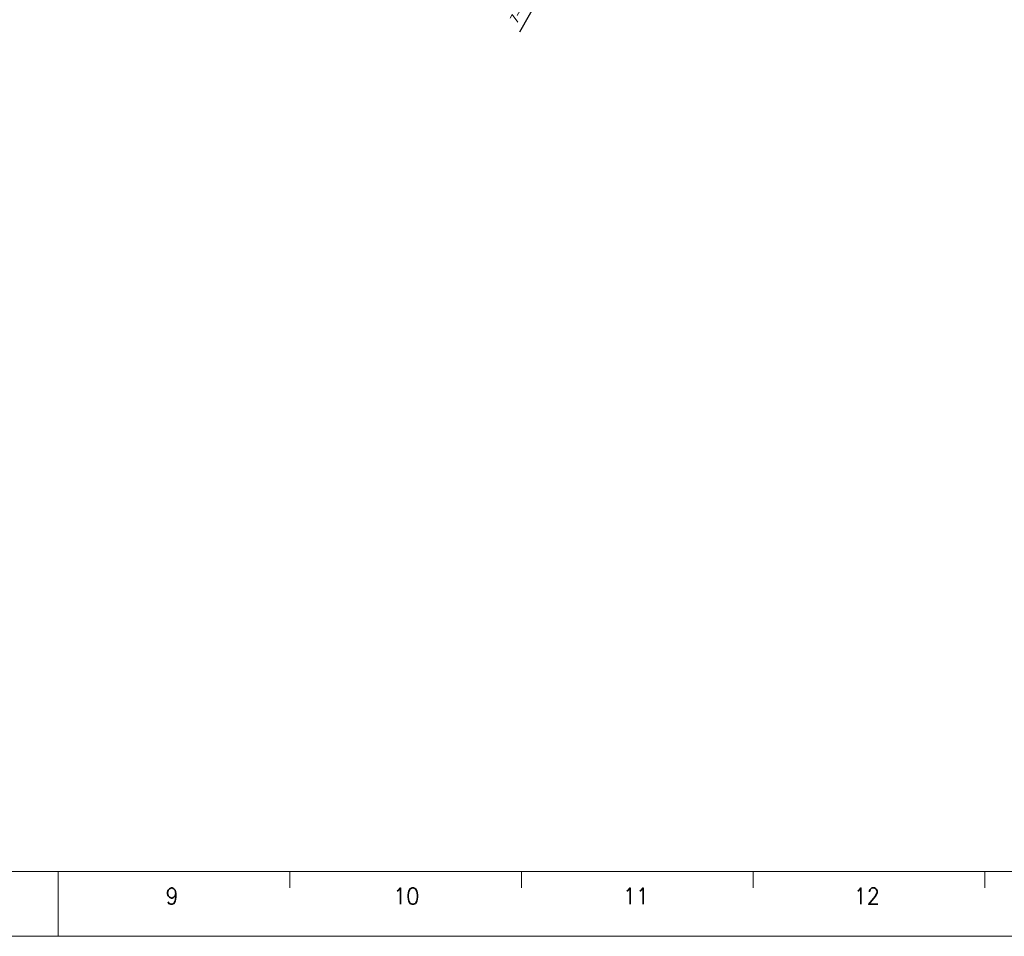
# Model space of a CAD drawing. Header units: millimetres. Extents: x 4497 to 11741, y 5958 to 12619.
# Tile 383 of 424: x 8136 to 8695, y 8771 to 9291. Entities that reach past the tile are written whole.
import ezdxf
from ezdxf.enums import TextEntityAlignment as Align

# ---------------------------------------------------------------- set-up
doc = ezdxf.new("R2010")
doc.units = ezdxf.units.MM
doc.header["$LTSCALE"] = 0.8
doc.header["$PDMODE"] = 3
doc.header["$PDSIZE"] = 0.3125
doc.layers.get('0').update_dxf_attribs({"linetype": 'CONTINUOUS', "lineweight": 0})
doc.layers.get('Defpoints').update_dxf_attribs({"linetype": 'CONTINUOUS', "lineweight": 0})
doc.layers.add('2', color=3, linetype='CONTINUOUS', lineweight=0)
doc.styles.get("Standard").update_dxf_attribs({"font": 'romans.shx', "width": 0.8, "oblique": 5, "bigfont": 'whgtxt.shx'})
doc.dimstyles.get("Standard").update_dxf_attribs({"dimtxt": 2.5, "dimasz": 2.5, "dimexe": 0.8, "dimexo": 0.8, "dimgap": 0.8, "dimtad": 1, "dimdsep": 46, "dimtxsty": 'Standard', "dimcen": 0, "dimclrd": 3, "dimclre": 3, "dimclrt": 3, "dimazin": 0, "dimtp": 0.001, "dimtm": 0.001, "dimtfac": 1, "dimtmove": 0, "dimatfit": 3, "dimfxl": 0, "dimtolj": 1, "dimarcsym": 0})

# ---------------------------------------------------------------- blocks, each defined once
blk = doc.blocks.new('*D28')
at = {"layer": '2', "color": 3, "lineweight": -2}
for p, q in [((8459.11, 9354.57), (8461.55, 9358.93)), ((8456.67, 9350.2), (8454.97, 9347.14)), ((8419.94, 9284.38), (8452.53, 9342.78))]:
    blk.add_line(p, q, dxfattribs=at)
at = {"layer": '2', "color": 3}
for points in [[(8458.38, 9354.97), (8459.84, 9354.16), (8456.67, 9350.2)], [(8451.8, 9343.18), (8453.26, 9342.37), (8454.97, 9347.14)]]:
    blk.add_solid(points, dxfattribs=at)
at = {"layer": 'Defpoints', "color": 0}
for p in [(8454.97, 9347.14), (8456.67, 9350.2)]:
    blk.add_point(p, dxfattribs=at)
at = {"layer": '2', "color": 3, "insert": (8428.33, 9310.51), "char_height": 5, "attachment_point": 5, "rotation": 60.8344}
blk.add_mtext('\\A1;7-∅3.5 Hole C/S', dxfattribs=at)

msp = doc.modelspace()

# ---------------------------------------------------------------- linework, layer by layer
for p, q in [((7104.957, 8807.705), (9210.283, 8807.705)), ((8157.62, 8770.898), (8157.62, 8807.705)), ((8289.203, 8798.503), (8289.203, 8807.705)), ((8420.786, 8798.503), (8420.786, 8807.705)), ((8552.369, 8798.503), (8552.369, 8807.705)), ((8683.952, 8798.503), (8683.952, 8807.705)), ((7058.949, 8770.898), (9247.09, 8770.898))]:
    msp.add_line(p, q)

# ---------------------------------------------------------------- texts
at = {"width": 0.933333}
for s, height, p in [('9', 9.202, (8222.273, 8793.722)), ('10', 9.2016, (8355.401, 8793.722)), ('11', 9.2016, (8485.84, 8793.722)), ('12', 9.2016, (8616.951, 8793.722))]:
    msp.add_text(s, height=height, dxfattribs=at).set_placement(p, align=Align.MIDDLE_CENTER)

# ---------------------------------------------------------------- dimensions: what is measured, and where the dimension line sits
at = {"layer": '2'}
dim = msp.add_diameter_dim_2p(p1=(8456.673, 9350.201), p2=(8454.968, 9347.145), text='7-<> Hole C/S', dimstyle='Standard', override={"dimscale": 2, "dimazin": 2}, dxfattribs=at)
dim.commit()
dim.dimension.update_dxf_attribs({"geometry": '*D28', "text_midpoint": (8433.053, 9307.878), "dimtype": 163})

doc.saveas('drawing.dxf')
